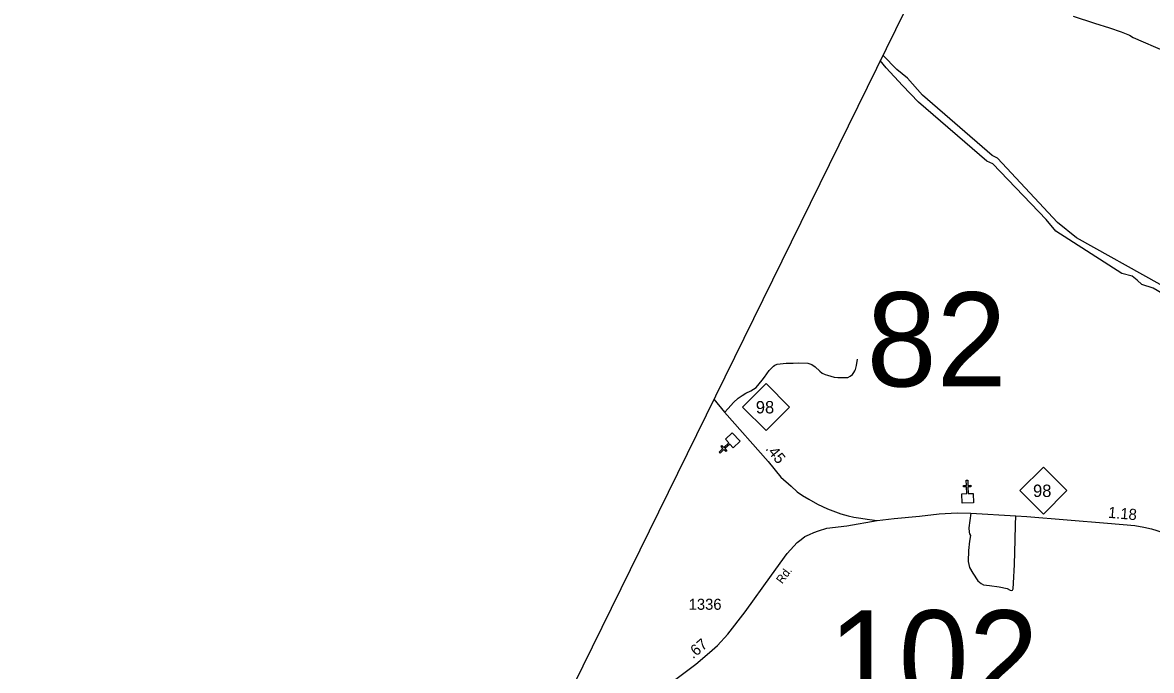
# Model space of a CAD drawing. Extents: x 2220236 to 2384410, y 720751 to 894131.
# Drawn here: x 2231773 to 2244558, y 789470 to 796802 of the extents above; entities that cross this region are included whole.
import ezdxf

# ---------------------------------------------------------------- set-up
doc = ezdxf.new("R2010")
doc.units = 0
doc.layers.add('Default', color=7, linetype='Continuous')

msp = doc.modelspace()

# ---------------------------------------------------------------- linework, layer by layer
at = {"layer": 'Default'}
for points in [[(2293118, 894131), (2291904, 891776), (2258822, 829665), (2255410, 823324), (2242089, 797599), (2231460, 775981), (2225011, 762953), (2220576, 753519)], [(2243672, 796877), (2243915, 796795), (2244083, 796743), (2244215, 796696), (2244310, 796662), (2244350, 796635), (2244716, 796474)], [(2242814, 795268), (2242754, 795297), (2241965, 795982), (2241794, 796172), (2241674, 796271), (2241516, 796434)], [(2242761, 795203), (2242692, 795234), (2241919, 795901), (2241740, 796091), (2241554, 796291), (2241487, 796375)], [(2244656, 793838), (2243710, 794366), (2243494, 794540), (2242814, 795268)], [(2248133, 794334), (2247487, 794296), (2247206, 794233), (2246432, 793844), (2246257, 793788), (2246100, 793754), (2245952, 793725), (2245641, 793654), (2245287, 793615), (2245020, 793608), (2244895, 793644), (2244797, 793667), (2244576, 793796), (2244449, 793838), (2244395, 793886), (2244339, 793931), (2244222, 793961), (2243476, 794442), (2243365, 794573), (2242761, 795203)], [(2239723, 792390), (2239764, 792436), (2239826, 792501), (2239876, 792551), (2239922, 792582), (2239966, 792608), (2240021, 792635), (2240081, 792672), (2240148, 792754), (2240177, 792789), (2240230, 792865), (2240276, 792912), (2240294, 792925), (2240320, 792936), (2240421, 792946), (2240499, 792949), (2240557, 792952), (2240667, 792949), (2240713, 792933), (2240749, 792905), (2240802, 792858), (2240830, 792836), (2240862, 792820), (2240888, 792811), (2240964, 792789), (2241008, 792784), (2241096, 792784), (2241120, 792787), (2241144, 792799), (2241172, 792821), (2241188, 792841), (2241198, 792859), (2241206, 792877), (2241217, 792921), (2241228, 792991)], [(2239603, 792542), (2239721, 792393), (2240218, 791834), (2240361, 791659), (2240476, 791554), (2240547, 791492), (2240607, 791449), (2240678, 791409), (2240776, 791353), (2240890, 791297), (2241039, 791244), (2241124, 791219), (2241188, 791206), (2241268, 791193), (2241337, 791181), (2241451, 791165)], [(2238751, 789053), (2238929, 789188), (2239396, 789540), (2239553, 789672), (2239642, 789752), (2239761, 789881), (2239955, 790133), (2240253, 790547), (2240432, 790793), (2240547, 790917), (2240589, 790951), (2240633, 790984), (2240687, 791008), (2240736, 791032), (2240787, 791050), (2240883, 791079), (2241108, 791106), (2241451, 791165)], [(2241451, 791165), (2241645, 791191), (2241932, 791217), (2242153, 791242), (2242356, 791255), (2242514, 791251), (2243024, 791219), (2243147, 791212), (2244060, 791136), (2244370, 791109), (2244473, 791091), (2244557, 791071), (2244691, 791031)], [(2242514, 791251), (2242491, 791082), (2242492, 791036), (2242498, 791016), (2242508, 790998), (2242498, 790931), (2242485, 790826), (2242483, 790701), (2242496, 790636), (2242536, 790569), (2242590, 790485), (2242628, 790453), (2242657, 790438), (2242723, 790431), (2242833, 790416), (2242924, 790398), (2242957, 790378), (2242971, 790373), (2242986, 790378), (2242993, 790393), (2242997, 790458), (2243006, 790670), (2243013, 790948), (2243018, 791118), (2243024, 791219)]]:
    msp.add_lwpolyline(points, dxfattribs=at)
for points in [[(2239927, 792450), (2240193, 792717), (2240460, 792450), (2240193, 792184)], [(2239822, 791991), (2239783, 792032), (2239727, 791980), (2239749, 791957), (2239738, 791946), (2239716, 791969), (2239672, 791928), (2239661, 791939), (2239705, 791981), (2239683, 792004), (2239694, 792015), (2239716, 791992), (2239772, 792044), (2239733, 792086), (2239810, 792159), (2239900, 792063)], [(2243068, 791505), (2243334, 791771), (2243600, 791505), (2243334, 791239)], [(2242409, 791469), (2242466, 791471), (2242463, 791547), (2242431, 791546), (2242431, 791562), (2242463, 791563), (2242461, 791623), (2242477, 791624), (2242479, 791564), (2242511, 791565), (2242511, 791549), (2242479, 791548), (2242482, 791472), (2242540, 791474), (2242543, 791367), (2242413, 791363)]]:
    msp.add_lwpolyline(points, close=True, dxfattribs=at)

# ---------------------------------------------------------------- texts
for s, height, p in [('82', 1066.3, (2241332, 792684)), ('98', 140, (2240077, 792379)), ('98', 140, (2243217, 791433)), ('1336', 125, (2239317, 790156)), ('102', 1066.3, (2240902, 789083))]:
    msp.add_text(s, height=height, dxfattribs=at).set_placement(p)
for s, height, rotation, p in [('.45', 125, 309.4226, (2240181, 791976)), ('1.18', 125, 355.0627, (2244063, 791198)), ('Rd.', 95, 53.6131, (2240376, 790443)), ('.67', 125, 39.9027, (2239365, 789596))]:
    msp.add_text(s, height=height, rotation=rotation, dxfattribs=at).set_placement(p)

doc.saveas('drawing.dxf')
